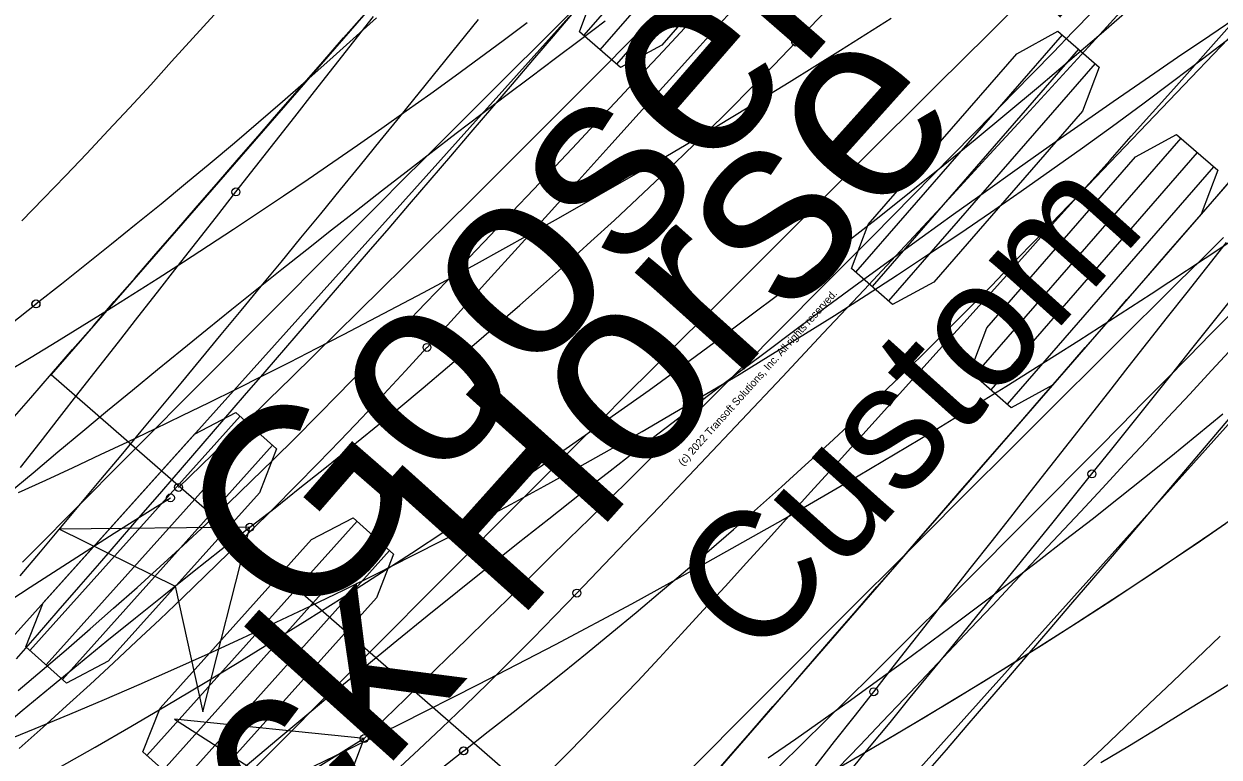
# Model space of a CAD drawing. Extents: x -14 to 1565148, y -25 to 642856.
# Drawn here: x 1564863.44 to 1564875.98, y 636416.45 to 636424.14 of the extents above; entities that cross this region are included whole.
import ezdxf

# ---------------------------------------------------------------- set-up
doc = ezdxf.new("R2010")
doc.units = 0
for name, color, linetype in [('DR_P_Headwall', 7, 'Continuous'), ('MT_P_Drums', 7, 'Continuous'), ('PM_P_Edge_Line', 7, 'Continuous'), ('PV_P_EOP', 7, 'Continuous'), ('PV_P_Saw_Cut_Line', 7, 'Continuous'), ('TR_Turning_Path23', 7, 'Continuous'), ('TR_Turning_Path25', 7, 'Continuous'), ('TR_Turning_Path27', 7, 'Continuous'), ('TR_Turning_Path28', 7, 'Continuous'), ('TR_Turning_Path28 - Copy-1', 7, 'Continuous')]:
    doc.layers.add(name, color=color, linetype=linetype)

msp = doc.modelspace()

# ---------------------------------------------------------------- linework, layer by layer
at = {"layer": 'DR_P_Headwall'}
for points in [[(1564876.2, 636419.005), (1564875.906, 636418.802), (1564875.611, 636418.601), (1564875.314, 636418.401), (1564875.016, 636418.204), (1564874.717, 636418.008), (1564874.416, 636417.814), (1564874.115, 636417.622), (1564873.812, 636417.431), (1564873.508, 636417.243), (1564873.203, 636417.057), (1564872.897, 636416.872), (1564872.59, 636416.689), (1564872.282, 636416.509), (1564871.972, 636416.33)], [(1564876.048, 636418.899), (1564875.739, 636418.688), (1564875.43, 636418.479), (1564875.118, 636418.271), (1564874.806, 636418.066), (1564874.492, 636417.862), (1564874.177, 636417.661), (1564873.86, 636417.461), (1564873.542, 636417.264), (1564873.223, 636417.069), (1564872.902, 636416.875), (1564872.581, 636416.684), (1564872.258, 636416.495), (1564871.934, 636416.308)]]:
    msp.add_lwpolyline(points, dxfattribs=at)
msp.add_arc((1564843.159, 636466.536), 53.8, 281.6625, 335.5631, dxfattribs=at)
at = {"layer": 'MT_P_Drums'}
for points in [[(1564863.428, 636418.497), (1564863.662, 636418.732), (1564863.896, 636418.968), (1564864.13, 636419.204), (1564864.364, 636419.44), (1564864.598, 636419.675), (1564864.833, 636419.911), (1564865.067, 636420.146), (1564865.301, 636420.382), (1564865.535, 636420.617), (1564865.77, 636420.852), (1564866.004, 636421.087), (1564866.239, 636421.323), (1564866.473, 636421.558), (1564866.708, 636421.793), (1564866.943, 636422.028), (1564867.177, 636422.263), (1564867.412, 636422.498), (1564867.647, 636422.732), (1564867.882, 636422.967), (1564868.117, 636423.202), (1564868.352, 636423.436), (1564868.587, 636423.671), (1564868.822, 636423.905), (1564869.058, 636424.14), (1564869.293, 636424.374)], [(1564863.404, 636418.354), (1564863.616, 636418.606), (1564863.827, 636418.859), (1564864.039, 636419.112), (1564864.25, 636419.365), (1564864.461, 636419.617), (1564864.672, 636419.87), (1564864.882, 636420.123), (1564865.093, 636420.376), (1564865.303, 636420.63), (1564865.512, 636420.883), (1564865.722, 636421.136), (1564865.931, 636421.39), (1564866.14, 636421.644), (1564866.348, 636421.897), (1564866.557, 636422.151), (1564866.765, 636422.405), (1564866.972, 636422.659), (1564867.18, 636422.914), (1564867.387, 636423.168), (1564867.594, 636423.422), (1564867.8, 636423.677), (1564868.006, 636423.932), (1564868.212, 636424.187)], [(1564874.647, 636419.423), (1564874.857, 636419.684), (1564875.067, 636419.946), (1564875.277, 636420.208), (1564875.486, 636420.47), (1564875.696, 636420.733), (1564875.905, 636420.996), (1564876.114, 636421.26), (1564876.323, 636421.523), (1564876.531, 636421.787), (1564876.74, 636422.052), (1564876.947, 636422.315), (1564877.154, 636422.579), (1564877.36, 636422.842), (1564877.566, 636423.106), (1564877.773, 636423.37), (1564877.978, 636423.634), (1564878.184, 636423.899), (1564878.389, 636424.163)], [(1564870.411, 636416.301), (1564870.644, 636416.535), (1564870.877, 636416.769), (1564871.111, 636417.003), (1564871.344, 636417.237), (1564871.578, 636417.471), (1564871.811, 636417.705), (1564872.045, 636417.938), (1564872.279, 636418.172), (1564872.512, 636418.405), (1564872.746, 636418.639), (1564872.98, 636418.872), (1564873.214, 636419.106), (1564873.448, 636419.339), (1564873.682, 636419.572), (1564873.916, 636419.806), (1564874.151, 636420.039), (1564874.385, 636420.272), (1564874.619, 636420.505), (1564874.853, 636420.738), (1564875.088, 636420.971), (1564875.322, 636421.204), (1564875.557, 636421.437), (1564875.792, 636421.669), (1564876.026, 636421.902)], [(1564872.102, 636416.299), (1564872.315, 636416.558), (1564872.529, 636416.817), (1564872.741, 636417.077), (1564872.954, 636417.337), (1564873.167, 636417.597), (1564873.379, 636417.857), (1564873.591, 636418.117), (1564873.803, 636418.378), (1564874.014, 636418.639), (1564874.225, 636418.9), (1564874.437, 636419.161), (1564874.647, 636419.423)]]:
    msp.add_lwpolyline(points, dxfattribs=at)
msp.add_circle((1564874.647, 636419.423), 0.0417, dxfattribs=at)
msp.add_circle((1564874.647, 636419.423), 0.0417, dxfattribs=at)
msp.add_arc((1565791.955, 635497.937), 1304.264, 134.474395, 135.55135, dxfattribs=at)
at = {"layer": 'PM_P_Edge_Line'}
for points in [[(1564863.278, 636419.216), (1564863.538, 636419.435), (1564863.798, 636419.654), (1564864.059, 636419.871), (1564864.32, 636420.087), (1564864.581, 636420.302), (1564864.842, 636420.516), (1564865.103, 636420.729), (1564865.364, 636420.94), (1564865.625, 636421.151), (1564865.887, 636421.36), (1564866.148, 636421.568), (1564866.409, 636421.775), (1564866.67, 636421.981), (1564866.932, 636422.186), (1564867.193, 636422.39), (1564867.454, 636422.592), (1564867.715, 636422.794), (1564867.976, 636422.994), (1564868.237, 636423.193), (1564868.498, 636423.391), (1564868.759, 636423.588), (1564869.02, 636423.783), (1564869.281, 636423.978), (1564869.542, 636424.172)], [(1564875.991, 636417.721), (1564875.743, 636417.483), (1564875.496, 636417.247), (1564875.248, 636417.011), (1564875.001, 636416.776), (1564874.753, 636416.542), (1564874.505, 636416.309)]]:
    msp.add_lwpolyline(points, dxfattribs=at)
msp.add_arc((1564943.308, 636324.489), 120.217, 121.77042, 146.71209, dxfattribs=at)
at = {"layer": 'PV_P_EOP'}
msp.add_circle((1564834.986, 636485.101), 62, dxfattribs=at)
at = {"layer": 'PV_P_Saw_Cut_Line'}
for p, q in [((1564880.47, 636436.813), (1564856.421, 636410.025)), ((1564862.374, 636404.68), (1564886.423, 636431.469)), ((1564865.71, 636420.029), (1564863.505, 636417.573)), ((1564865.88, 636419.876), (1564863.676, 636417.42)), ((1564866.051, 636419.723), (1564863.846, 636417.267)), ((1564866.938, 636418.926), (1564864.733, 636416.471)), ((1564867.108, 636418.773), (1564864.904, 636416.318)), ((1564867.279, 636418.62), (1564865.074, 636416.165))]:
    msp.add_line(p, q, dxfattribs=at)
for points in [[(1564865.065, 636419.282), (1564865.302, 636419.512), (1564865.539, 636419.743), (1564865.776, 636419.973), (1564866.013, 636420.204), (1564866.249, 636420.435), (1564866.486, 636420.667), (1564866.722, 636420.898), (1564866.957, 636421.13), (1564867.193, 636421.362), (1564867.428, 636421.594), (1564867.663, 636421.827), (1564867.898, 636422.06), (1564868.133, 636422.293), (1564868.367, 636422.526), (1564868.601, 636422.759), (1564868.835, 636422.993), (1564869.069, 636423.227), (1564869.303, 636423.461), (1564869.536, 636423.695), (1564869.769, 636423.93), (1564870.002, 636424.164)], [(1564871.371, 636416.36), (1564871.611, 636416.596), (1564871.851, 636416.833), (1564872.091, 636417.069), (1564872.33, 636417.306), (1564872.569, 636417.544), (1564872.808, 636417.781), (1564873.047, 636418.019), (1564873.286, 636418.257), (1564873.524, 636418.495), (1564873.762, 636418.734), (1564874, 636418.972), (1564874.238, 636419.211), (1564874.475, 636419.451), (1564874.713, 636419.69), (1564874.949, 636419.93), (1564875.186, 636420.17), (1564875.423, 636420.41), (1564875.659, 636420.65), (1564875.895, 636420.891), (1564876.131, 636421.131)], [(1564863.215, 636418.045), (1564863.507, 636418.236), (1564863.8, 636418.425), (1564864.094, 636418.614), (1564864.389, 636418.801), (1564864.684, 636418.987), (1564864.98, 636419.172)], [(1564867.013, 636416.648), (1564865.023, 636416.85), (1564866.162, 636416.122), (1564866.303, 636414.778), (1564867.013, 636416.648)]]:
    msp.add_lwpolyline(points, dxfattribs=at)
for points in [[(1564865.667, 636420.067), (1564866.093, 636419.685), (1564865.913, 636419.226), (1564864.325, 636417.458), (1564863.889, 636417.229), (1564863.463, 636417.611), (1564863.643, 636418.07), (1564865.231, 636419.838)], [(1564866.895, 636418.964), (1564867.321, 636418.582), (1564867.141, 636418.123), (1564865.553, 636416.355), (1564865.116, 636416.127), (1564864.691, 636416.509), (1564864.871, 636416.968), (1564866.458, 636418.736)], [(1564867.013, 636416.648), (1564865.023, 636416.85), (1564866.162, 636416.122), (1564866.303, 636414.778)]]:
    msp.add_lwpolyline(points, close=True, dxfattribs=at)
for centre in [(1564865.065, 636419.282), (1564864.98, 636419.172), (1564867.013, 636416.648), (1564867.013, 636416.648)]:
    msp.add_circle(centre, 0.0417, dxfattribs=at)
for centre, radius, start, end in [((1564631.709, 636660.196), 338.65, 314.01355, 320.50869), ((1564910.732, 636345.556), 83.459, 121.5902, 132.66978)]:
    msp.add_arc(centre, radius, start, end, dxfattribs=at)
at = {"layer": 'TR_Turning_Path23'}
for p, q in [((1564887.358, 636447.623), (1564863.728, 636420.464)), ((1564869.763, 636415.213), (1564893.393, 636442.372)), ((1564871.48, 636426.511), (1564869.314, 636424.021)), ((1564871.653, 636426.36), (1564869.486, 636423.871)), ((1564871.825, 636426.21), (1564869.659, 636423.72)), ((1564874.334, 636424.028), (1564872.168, 636421.538)), ((1564874.507, 636423.877), (1564872.341, 636421.387)), ((1564874.68, 636423.727), (1564872.514, 636421.237)), ((1564875.579, 636422.944), (1564873.413, 636420.455)), ((1564875.752, 636422.794), (1564873.586, 636420.304)), ((1564875.924, 636422.644), (1564873.758, 636420.154)), ((1564863.728, 636420.464), (1564869.763, 636415.213))]:
    msp.add_line(p, q, dxfattribs=at)
for points in [[(1564871.437, 636426.548), (1564871.868, 636426.173), (1564871.695, 636425.711), (1564870.135, 636423.919), (1564869.702, 636423.683), (1564869.271, 636424.059), (1564869.444, 636424.52), (1564871.003, 636426.313)], [(1564874.291, 636424.065), (1564874.723, 636423.689), (1564874.549, 636423.228), (1564872.99, 636421.435), (1564872.556, 636421.2), (1564872.125, 636421.575), (1564872.298, 636422.037), (1564873.858, 636423.829)], [(1564875.536, 636422.982), (1564875.967, 636422.606), (1564875.794, 636422.145), (1564874.235, 636420.352), (1564873.801, 636420.117), (1564873.37, 636420.492), (1564873.543, 636420.954), (1564875.103, 636422.746)], [(1564865.814, 636418.864), (1564863.814, 636418.842), (1564865.028, 636418.247), (1564865.318, 636416.927)]]:
    msp.add_lwpolyline(points, close=True, dxfattribs=at)
for points in [[(1564863.296, 636419.97), (1564863.514, 636420.222), (1564863.733, 636420.474), (1564863.952, 636420.726), (1564864.171, 636420.977), (1564864.389, 636421.229), (1564864.608, 636421.48), (1564864.827, 636421.732), (1564865.046, 636421.983), (1564865.264, 636422.235), (1564865.483, 636422.486), (1564865.702, 636422.738), (1564865.921, 636422.989), (1564866.139, 636423.24), (1564866.358, 636423.491), (1564866.577, 636423.742), (1564866.796, 636423.994), (1564867.014, 636424.245)], [(1564863.568, 636421.205), (1564863.835, 636421.415), (1564864.099, 636421.624), (1564864.361, 636421.834), (1564864.621, 636422.045), (1564864.881, 636422.256), (1564865.139, 636422.469), (1564865.395, 636422.682), (1564865.65, 636422.896), (1564865.903, 636423.112), (1564866.154, 636423.328), (1564866.404, 636423.546), (1564866.652, 636423.764), (1564866.898, 636423.984), (1564867.142, 636424.205)], [(1564868.056, 636416.52), (1564868.314, 636416.721), (1564868.575, 636416.925), (1564868.834, 636417.131), (1564869.093, 636417.338), (1564869.352, 636417.548), (1564869.609, 636417.759), (1564869.866, 636417.971), (1564870.122, 636418.186), (1564870.378, 636418.402), (1564870.632, 636418.621), (1564870.885, 636418.841), (1564871.138, 636419.063), (1564871.389, 636419.287), (1564871.64, 636419.514), (1564871.889, 636419.742), (1564872.137, 636419.972), (1564872.383, 636420.205), (1564872.629, 636420.439), (1564872.873, 636420.676), (1564873.116, 636420.915), (1564873.357, 636421.157), (1564873.596, 636421.4), (1564873.833, 636421.645), (1564874.066, 636421.886), (1564874.298, 636422.128), (1564874.53, 636422.37), (1564874.762, 636422.611), (1564874.994, 636422.853), (1564875.226, 636423.096), (1564875.458, 636423.338), (1564875.689, 636423.581), (1564875.921, 636423.823), (1564876.152, 636424.066)], [(1564865.814, 636418.864), (1564866.077, 636419.069), (1564866.338, 636419.276), (1564866.599, 636419.484), (1564866.859, 636419.693), (1564867.117, 636419.903), (1564867.375, 636420.114), (1564867.631, 636420.327), (1564867.887, 636420.542), (1564868.141, 636420.758), (1564868.394, 636420.975), (1564868.645, 636421.194), (1564868.895, 636421.414), (1564869.144, 636421.636), (1564869.391, 636421.86), (1564869.637, 636422.085), (1564869.881, 636422.312), (1564870.124, 636422.54), (1564870.364, 636422.771), (1564870.604, 636423.003), (1564870.841, 636423.237), (1564871.077, 636423.473), (1564871.31, 636423.71), (1564871.542, 636423.95)], [(1564870.645, 636416.231), (1564870.863, 636416.482), (1564871.081, 636416.733), (1564871.299, 636416.983), (1564871.518, 636417.234), (1564871.736, 636417.485), (1564871.954, 636417.736), (1564872.173, 636417.987), (1564872.391, 636418.238), (1564872.61, 636418.488), (1564872.828, 636418.739), (1564873.047, 636418.99), (1564873.265, 636419.241), (1564873.484, 636419.492), (1564873.703, 636419.743), (1564873.921, 636419.994), (1564874.14, 636420.245), (1564874.359, 636420.496), (1564874.577, 636420.747), (1564874.796, 636420.998), (1564875.015, 636421.25), (1564875.233, 636421.501), (1564875.452, 636421.752), (1564875.671, 636422.003), (1564875.89, 636422.255), (1564876.108, 636422.506)], [(1564863.3, 636420.993), (1564863.569, 636421.205)], [(1564865.814, 636418.864), (1564863.814, 636418.842), (1564865.028, 636418.247), (1564865.318, 636416.927), (1564865.814, 636418.864)], [(1564863.33, 636412.613), (1564863.573, 636412.826), (1564863.816, 636413.038), (1564864.061, 636413.249), (1564864.305, 636413.459), (1564864.551, 636413.669), (1564864.797, 636413.877), (1564865.044, 636414.085), (1564865.291, 636414.293), (1564865.539, 636414.499), (1564865.788, 636414.705), (1564866.037, 636414.909), (1564866.287, 636415.113), (1564866.538, 636415.317), (1564866.789, 636415.519), (1564867.041, 636415.721), (1564867.293, 636415.921), (1564867.547, 636416.122), (1564867.801, 636416.321), (1564868.055, 636416.519)]]:
    msp.add_lwpolyline(points, dxfattribs=at)
for centre in [(1564871.542, 636423.95), (1564871.542, 636423.95), (1564863.568, 636421.205), (1564863.569, 636421.205), (1564865.814, 636418.864), (1564865.814, 636418.864), (1564868.055, 636416.519), (1564868.056, 636416.52)]:
    msp.add_circle(centre, 0.0417, dxfattribs=at)
for centre, radius, start, end in [((1564525.59, 636757.456), 480.53, 316.0494, 321.13184), ((1564930.463, 636336.219), 104.927, 128.03394, 154.75771)]:
    msp.add_arc(centre, radius, start, end, dxfattribs=at)
at = {"layer": 'TR_Turning_Path25'}
for points in [[(1564863.382, 636417.151), (1564863.635, 636417.365), (1564863.886, 636417.58), (1564864.136, 636417.797), (1564864.383, 636418.014), (1564864.629, 636418.233), (1564864.873, 636418.453), (1564865.114, 636418.674), (1564865.354, 636418.897), (1564865.592, 636419.121), (1564865.827, 636419.346), (1564866.061, 636419.573), (1564866.292, 636419.802), (1564866.52, 636420.031), (1564866.747, 636420.263), (1564866.973, 636420.497), (1564867.201, 636420.735), (1564867.429, 636420.974), (1564867.657, 636421.213), (1564867.885, 636421.452), (1564868.112, 636421.691), (1564868.34, 636421.931), (1564868.566, 636422.17), (1564868.793, 636422.41), (1564869.02, 636422.651), (1564869.246, 636422.891), (1564869.472, 636423.132), (1564869.697, 636423.373), (1564869.923, 636423.614), (1564870.148, 636423.855), (1564870.373, 636424.097), (1564870.598, 636424.338)], [(1564863.366, 636417.485), (1564863.584, 636417.736), (1564863.802, 636417.987), (1564864.019, 636418.237), (1564864.237, 636418.488), (1564864.455, 636418.739), (1564864.672, 636418.989), (1564864.889, 636419.24), (1564865.107, 636419.491), (1564865.324, 636419.742), (1564865.541, 636419.993), (1564865.758, 636420.244), (1564865.974, 636420.495), (1564866.191, 636420.746), (1564866.408, 636420.997), (1564866.624, 636421.248), (1564866.841, 636421.499), (1564867.057, 636421.75), (1564867.273, 636422.001), (1564867.489, 636422.253), (1564867.705, 636422.504), (1564867.92, 636422.755), (1564868.136, 636423.007), (1564868.352, 636423.258), (1564868.567, 636423.51), (1564868.782, 636423.762), (1564868.997, 636424.013), (1564869.212, 636424.265)], [(1564871.982, 636416.336), (1564872.214, 636416.58), (1564872.447, 636416.823), (1564872.679, 636417.067), (1564872.911, 636417.312), (1564873.142, 636417.556), (1564873.374, 636417.801), (1564873.605, 636418.045), (1564873.836, 636418.291), (1564874.067, 636418.536), (1564874.297, 636418.781), (1564874.527, 636419.027), (1564874.757, 636419.273), (1564874.987, 636419.52), (1564875.216, 636419.766), (1564875.445, 636420.013), (1564875.674, 636420.26), (1564875.903, 636420.507), (1564876.131, 636420.755)], [(1564872.902, 636416.277), (1564873.12, 636416.531), (1564873.338, 636416.784), (1564873.556, 636417.038), (1564873.774, 636417.292), (1564873.992, 636417.546), (1564874.21, 636417.8), (1564874.427, 636418.054), (1564874.645, 636418.308), (1564874.862, 636418.562), (1564875.08, 636418.817), (1564875.297, 636419.071), (1564875.514, 636419.326), (1564875.731, 636419.581), (1564875.948, 636419.836), (1564876.165, 636420.091)], [(1564863.773, 636413.301), (1564864.035, 636413.507), (1564864.297, 636413.713), (1564864.558, 636413.921), (1564864.817, 636414.13), (1564865.075, 636414.341), (1564865.333, 636414.553), (1564865.588, 636414.767), (1564865.843, 636414.982), (1564866.096, 636415.199), (1564866.348, 636415.417), (1564866.599, 636415.637), (1564866.848, 636415.858), (1564867.095, 636416.082), (1564867.341, 636416.307), (1564867.585, 636416.534), (1564867.828, 636416.762), (1564868.069, 636416.993), (1564868.308, 636417.225), (1564868.545, 636417.46), (1564868.78, 636417.696), (1564869.013, 636417.934), (1564869.244, 636418.174)]]:
    msp.add_lwpolyline(points, dxfattribs=at)
msp.add_circle((1564869.244, 636418.174), 0.0417, dxfattribs=at)
msp.add_circle((1564869.244, 636418.174), 0.0417, dxfattribs=at)
msp.add_arc((1564634.809, 636643.222), 324.972, 316.17032, 330.27877, dxfattribs=at)
at = {"layer": 'TR_Turning_Path27'}
for points in [[(1564863.419, 636422.077), (1564863.649, 636422.312), (1564863.877, 636422.548), (1564864.103, 636422.784), (1564864.327, 636423.022), (1564864.549, 636423.261), (1564864.772, 636423.504), (1564864.992, 636423.746), (1564865.215, 636423.991), (1564865.438, 636424.236)], [(1564865.666, 636422.38), (1564865.872, 636422.643), (1564866.078, 636422.906), (1564866.284, 636423.168), (1564866.49, 636423.431), (1564866.696, 636423.694), (1564866.903, 636423.957), (1564867.109, 636424.219)], [(1564868.933, 636416.277), (1564869.171, 636416.517), (1564869.408, 636416.759), (1564869.643, 636417.003), (1564869.878, 636417.248), (1564870.111, 636417.496), (1564870.342, 636417.745), (1564870.57, 636417.993), (1564870.798, 636418.243), (1564871.023, 636418.491), (1564871.249, 636418.738), (1564871.474, 636418.986), (1564871.699, 636419.234), (1564871.924, 636419.482), (1564872.148, 636419.73), (1564872.373, 636419.978), (1564872.597, 636420.226), (1564872.822, 636420.475), (1564873.046, 636420.723), (1564873.27, 636420.971), (1564873.494, 636421.22), (1564873.718, 636421.469), (1564873.942, 636421.718), (1564874.166, 636421.967), (1564874.39, 636422.216), (1564874.613, 636422.465), (1564874.837, 636422.714), (1564875.06, 636422.963), (1564875.283, 636423.213), (1564875.506, 636423.462), (1564875.729, 636423.712), (1564875.952, 636423.962), (1564876.175, 636424.212)], [(1564863.406, 636419.49), (1564863.612, 636419.753), (1564863.817, 636420.016), (1564864.022, 636420.279), (1564864.228, 636420.542), (1564864.433, 636420.805), (1564864.639, 636421.067), (1564864.844, 636421.33), (1564865.05, 636421.593), (1564865.255, 636421.855), (1564865.461, 636422.118), (1564865.666, 636422.38)], [(1564872.358, 636417.139), (1564872.563, 636417.4), (1564872.768, 636417.662), (1564872.973, 636417.924), (1564873.179, 636418.186), (1564873.384, 636418.447), (1564873.589, 636418.709), (1564873.795, 636418.971), (1564874, 636419.233), (1564874.206, 636419.495), (1564874.412, 636419.756), (1564874.617, 636420.018), (1564874.823, 636420.28), (1564875.029, 636420.541), (1564875.235, 636420.803), (1564875.44, 636421.065), (1564875.646, 636421.326), (1564875.852, 636421.588), (1564876.058, 636421.849)], [(1564863.394, 636416.544), (1564863.643, 636416.766), (1564863.89, 636416.99), (1564864.136, 636417.215), (1564864.381, 636417.441), (1564864.625, 636417.668), (1564864.867, 636417.897), (1564865.108, 636418.127), (1564865.348, 636418.358), (1564865.587, 636418.591), (1564865.824, 636418.825), (1564866.06, 636419.061), (1564866.295, 636419.297), (1564866.528, 636419.536), (1564866.76, 636419.775), (1564866.99, 636420.016), (1564867.219, 636420.259), (1564867.446, 636420.503), (1564867.671, 636420.749)], [(1564871.744, 636416.354), (1564871.948, 636416.616), (1564872.153, 636416.877), (1564872.358, 636417.139)]]:
    msp.add_lwpolyline(points, dxfattribs=at)
for centre in [(1564865.666, 636422.38), (1564865.666, 636422.38), (1564867.671, 636420.749), (1564867.671, 636420.749), (1564872.358, 636417.139), (1564872.358, 636417.139)]:
    msp.add_circle(centre, 0.0417, dxfattribs=at)
msp.add_arc((1564317.874, 636921.747), 743.825, 317.658922, 322.32653, dxfattribs=at)
at = {"layer": 'TR_Turning_Path28'}
for points in [[(1564863.249, 636420.485), (1564863.518, 636420.647), (1564863.786, 636420.81), (1564864.054, 636420.975), (1564864.32, 636421.141), (1564864.586, 636421.308), (1564864.851, 636421.476), (1564865.115, 636421.646), (1564865.379, 636421.817), (1564865.641, 636421.989), (1564865.903, 636422.163), (1564866.164, 636422.337), (1564866.423, 636422.513), (1564866.682, 636422.691), (1564866.941, 636422.87), (1564867.198, 636423.049), (1564867.454, 636423.231), (1564867.71, 636423.413), (1564867.965, 636423.597), (1564868.218, 636423.782), (1564868.471, 636423.968), (1564868.723, 636424.155)], [(1564871.25, 636416.445), (1564871.539, 636416.646), (1564871.827, 636416.848), (1564872.114, 636417.052), (1564872.399, 636417.258), (1564872.684, 636417.464), (1564872.968, 636417.672), (1564873.251, 636417.882), (1564873.532, 636418.093), (1564873.813, 636418.305), (1564874.093, 636418.519), (1564874.371, 636418.734), (1564874.649, 636418.95), (1564874.925, 636419.168), (1564875.2, 636419.387), (1564875.475, 636419.607), (1564875.748, 636419.829), (1564876.02, 636420.052)]]:
    msp.add_lwpolyline(points, dxfattribs=at)
msp.add_arc((1564830.367, 636475.449), 67.911, 239.7175, 333.52503, dxfattribs=at)
at = {"layer": 'TR_Turning_Path28 - Copy-1'}
for points in [[(1564863.384, 636419.227), (1564863.671, 636419.359), (1564863.958, 636419.491), (1564864.245, 636419.625), (1564864.531, 636419.76), (1564864.816, 636419.896), (1564865.101, 636420.034), (1564865.385, 636420.173), (1564865.668, 636420.313), (1564865.951, 636420.454), (1564866.233, 636420.596), (1564866.515, 636420.74), (1564866.796, 636420.885), (1564867.076, 636421.031), (1564867.356, 636421.178), (1564867.635, 636421.326), (1564867.913, 636421.476), (1564868.191, 636421.627), (1564868.468, 636421.779), (1564868.744, 636421.932), (1564869.02, 636422.087), (1564869.295, 636422.243), (1564869.57, 636422.4), (1564869.844, 636422.558), (1564870.117, 636422.717), (1564870.389, 636422.877), (1564870.661, 636423.039), (1564870.932, 636423.202), (1564871.202, 636423.366), (1564871.471, 636423.531), (1564871.74, 636423.697), (1564872.008, 636423.865), (1564872.276, 636424.033), (1564872.542, 636424.203)], [(1564874.74, 636416.396), (1564875.04, 636416.576), (1564875.339, 636416.758), (1564875.637, 636416.941), (1564875.934, 636417.125), (1564876.231, 636417.311)]]:
    msp.add_lwpolyline(points, dxfattribs=at)
msp.add_arc((1564833.218, 636485.668), 76.862, 280.40777, 7.27378, dxfattribs=at)

# ---------------------------------------------------------------- texts
at = {"layer": 'PV_P_Saw_Cut_Line'}
for s, height, p in [('Gooseneck Horse Trailer', 2, (1564859.055, 636407.211)), ('Custom', 1.3333, (1564871.134, 636417.422)), ('(c) 2022 Transoft Solutions, Inc. All rights reserved.', 0.08, (1564870.357, 636419.501))]:
    msp.add_text(s, height=height, rotation=48.0843, dxfattribs=at).set_placement(p)
at = {"layer": 'TR_Turning_Path23'}
msp.add_text('Gooseneck Horse Trailer', height=2, rotation=48.9755, dxfattribs=at).set_placement((1564866.406, 636417.692))

doc.saveas('drawing.dxf')
